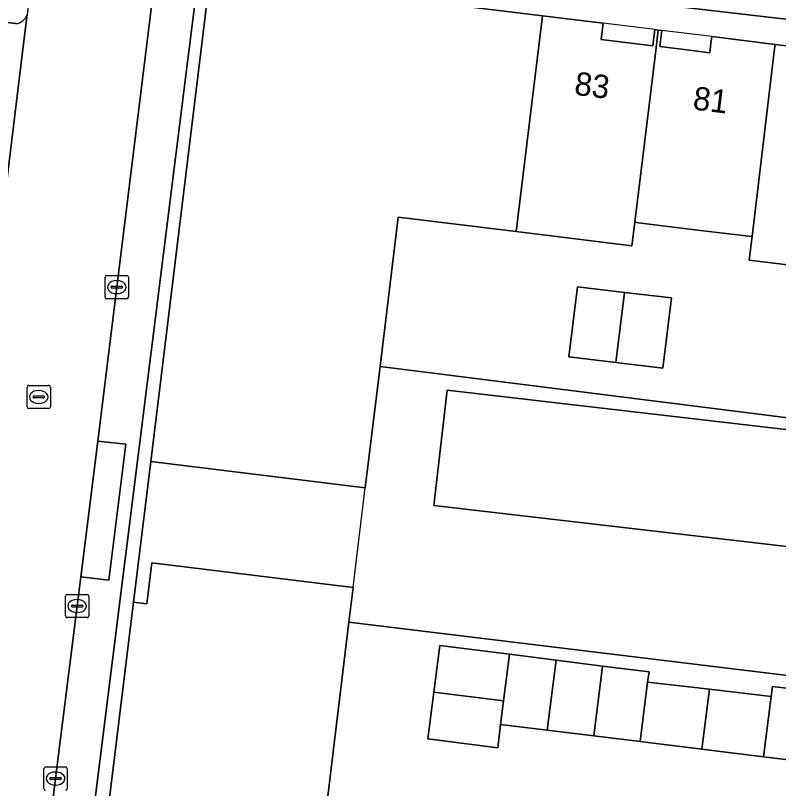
# Model space of a CAD drawing. Extents: x 161692 to 162379, y 380760 to 381678.
# Drawn here: x 162005.87 to 162038.63, y 381570.69 to 381603.88 of the extents above; entities that cross this region are included whole.
import ezdxf

# ---------------------------------------------------------------- set-up
doc = ezdxf.new("R2010")
doc.units = 0
for name, color, linetype in [('IMGEO_Erf', 7, 'Continuous'), ('IMGEO_Groenvoorziening', 7, 'Continuous'), ('IMGEO_Kolk', 7, 'Continuous'), ('IMGEO_Pand', 7, 'Continuous'), ('IMGEO_Pand_nummerreeks', 7, 'Continuous'), ('IMGEO_Pand_overbouw', 7, 'Continuous'), ('IMGEO_Parkeervlak_open', 7, 'Continuous'), ('IMGEO_Rijbaan_lokaal_open', 7, 'Continuous'), ('IMGEO_Rioolput', 7, 'Continuous'), ('IMGEO_Voetpad_open', 7, 'Continuous')]:
    doc.layers.add(name, color=color, linetype=linetype)

msp = doc.modelspace()

# ---------------------------------------------------------------- linework, layer by layer
at = {"layer": 'IMGEO_Erf'}
for points in [[(162114.509, 381599.867), (162077.801, 381602.999), (162077.615, 381601.149), (162050.093, 381604.479), (162041.528, 381605.503), (162041.289, 381603.455), (162031.544, 381604.588), (162028.637, 381604.933), (162013.863, 381606.684), (162007.865, 381558.845), (162007.701, 381557.371), (162034.818, 381554.029), (162070.931, 381549.559), (162135.338, 381541.692)], [(162008.519, 381558.95), (162010.935, 381578.684), (162011.675, 381584.731), (162014.229, 381605.603), (162028.506, 381603.861), (162031.107, 381603.544), (162031.022, 381602.85), (162033.232, 381602.578), (162033.317, 381603.273), (162033.469, 381603.255), (162033.621, 381603.237), (162033.534, 381602.542), (162034.929, 381602.368), (162035.681, 381602.274), (162035.734, 381602.694), (162035.768, 381602.969), (162038.484, 381602.635), (162041.2, 381602.301)], [(162042.443, 381592.762), (162037.374, 381593.378), (162037.495, 381594.39), (162037.233, 381594.415), (162035.277, 381594.652), (162033.429, 381594.876), (162032.62, 381594.974), (162032.459, 381595.003), (162032.336, 381593.995), (162027.373, 381594.602), (162022.302, 381595.223), (162021.523, 381588.807), (162057.108, 381584.326)], [(162123.394, 381563.682), (162072.606, 381569.571), (162072.821, 381571.426), (162020.189, 381577.825), (162019.267, 381570.243), (162018.48, 381563.777), (162022.431, 381563.297), (162023.256, 381570.077), (162029.459, 381569.305), (162029.1, 381566.483), (162034.552, 381565.84), (162039.994, 381565.198), (162040.028, 381565.633), (162042.453, 381565.364), (162045.748, 381565), (162045.855, 381565.965), (162051.729, 381565.24), (162057.602, 381564.514), (162057.414, 381563.032), (162062.954, 381562.356), (162068.494, 381561.679), (162074.141, 381560.989), (162079.789, 381560.3), (162085.357, 381559.62)], [(162040.005, 381571.804), (162037.989, 381572.051), (162035.338, 381572.375), (162032.688, 381572.699), (162030.699, 381572.943), (162028.695, 381573.188), (162026.692, 381573.433), (162026.578, 381572.438), (162023.571, 381572.822), (162023.829, 381574.824), (162024.086, 381576.825), (162027.077, 381576.449), (162029.08, 381576.197), (162031.082, 381575.945), (162033.085, 381575.693), (162033.015, 381575.26), (162035.667, 381574.949), (162038.319, 381574.637), (162038.382, 381575.074), (162040.391, 381574.826)]]:
    msp.add_lwpolyline(points, dxfattribs=at)
msp.add_lwpolyline([(162033.671, 381588.731), (162031.654, 381588.974), (162029.636, 381589.216), (162029.999, 381592.234), (162032.026, 381591.99), (162034.034, 381591.749)], close=True, dxfattribs=at)
at = {"layer": 'IMGEO_Groenvoorziening'}
msp.add_lwpolyline([(162004.572, 381603.685), (162005.869, 381603.529)], dxfattribs=at)
msp.add_arc((162005.841, 381604.086), 0.557, 272.8608, 342.9206, dxfattribs=at)
at = {"layer": 'IMGEO_Kolk'}
for p, q in [((162009.794, 381592.716), (162010.646, 381592.716)), ((162009.719, 381591.79), (162009.719, 381592.642)), ((162010.207, 381592.496), (162010.232, 381592.496)), ((162010.72, 381592.642), (162010.72, 381591.79)), ((162009.978, 381592.21), (162009.978, 381592.222)), ((162010.416, 381592.173), (162010.018, 381592.173)), ((162010.021, 381592.259), (162010.419, 381592.259)), ((162010.462, 381592.222), (162010.462, 381592.21)), ((162010.646, 381591.716), (162009.794, 381591.716)), ((162010.23, 381591.936), (162010.205, 381591.936)), ((162008.014, 381578.097), (162008.014, 381578.949)), ((162008.089, 381579.023), (162008.941, 381579.023)), ((162008.502, 381578.803), (162008.527, 381578.803)), ((162009.015, 381578.949), (162009.015, 381578.097)), ((162008.273, 381578.517), (162008.273, 381578.529)), ((162008.711, 381578.48), (162008.313, 381578.48)), ((162008.316, 381578.566), (162008.714, 381578.566)), ((162008.757, 381578.529), (162008.757, 381578.517)), ((162008.525, 381578.243), (162008.5, 381578.243)), ((162008.941, 381578.023), (162008.089, 381578.023)), ((162007.093, 381570.686), (162007.093, 381571.538)), ((162007.168, 381571.612), (162008.02, 381571.612)), ((162008.094, 381571.538), (162008.094, 381570.686)), ((162007.352, 381571.106), (162007.352, 381571.118)), ((162007.395, 381571.155), (162007.793, 381571.155)), ((162007.581, 381571.392), (162007.606, 381571.392)), ((162007.836, 381571.118), (162007.836, 381571.106)), ((162007.79, 381571.069), (162007.392, 381571.069)), ((162007.604, 381570.832), (162007.579, 381570.832))]:
    msp.add_line(p, q, dxfattribs=at)
for points in [[(162009.794, 381592.716), (162010.646, 381592.716)], [(162009.719, 381591.79), (162009.719, 381592.642)], [(162010.72, 381592.642), (162010.72, 381591.79)], [(162010.646, 381591.716), (162009.794, 381591.716)], [(162008.014, 381578.097), (162008.014, 381578.949)], [(162008.089, 381579.023), (162008.941, 381579.023)], [(162009.015, 381578.949), (162009.015, 381578.097)], [(162008.941, 381578.023), (162008.089, 381578.023)], [(162007.093, 381570.686), (162007.093, 381571.538)], [(162007.168, 381571.612), (162008.02, 381571.612)], [(162008.094, 381571.538), (162008.094, 381570.686)]]:
    msp.add_lwpolyline(points, dxfattribs=at)
for centre, radius, start, end in [((162009.796, 381592.64), 0.0765, 91.552, 178.448), ((162009.796, 381592.64), 0.0765, 91.552, 178.448), ((162010.644, 381592.64), 0.0765, 1.552, 88.448), ((162010.644, 381592.64), 0.0765, 1.552, 88.448), ((162010.018, 381592.219), 0.0403, 85.8775, 175.7526), ((162010.015, 381592.209), 0.0366, 178.938, 274.7102), ((162010.419, 381592.216), 0.043, 264.8664, 352.4533), ((162010.423, 381592.221), 0.0386, 1.7309, 96.639), ((162009.796, 381591.792), 0.0765, 181.552, 268.448), ((162009.796, 381591.792), 0.0765, 181.552, 268.448), ((162010.644, 381591.792), 0.0765, 271.552, 358.448), ((162010.644, 381591.792), 0.0765, 271.552, 358.448), ((162008.091, 381578.947), 0.0765, 91.552, 178.448), ((162008.091, 381578.947), 0.0765, 91.552, 178.448), ((162008.939, 381578.947), 0.0765, 1.552, 88.448), ((162008.939, 381578.947), 0.0765, 1.552, 88.448), ((162008.313, 381578.526), 0.0403, 85.8775, 175.7526), ((162008.31, 381578.516), 0.0366, 178.938, 274.7102), ((162008.714, 381578.523), 0.043, 264.8664, 352.4533), ((162008.718, 381578.528), 0.0386, 1.7309, 96.639), ((162008.091, 381578.099), 0.0765, 181.552, 268.448), ((162008.091, 381578.099), 0.0765, 181.552, 268.448), ((162008.939, 381578.099), 0.0765, 271.552, 358.448), ((162008.939, 381578.099), 0.0765, 271.552, 358.448), ((162007.17, 381571.536), 0.0765, 91.552, 178.448), ((162007.17, 381571.536), 0.0765, 91.552, 178.448), ((162008.018, 381571.536), 0.0765, 1.552, 88.448), ((162008.018, 381571.536), 0.0765, 1.552, 88.448), ((162007.392, 381571.115), 0.0403, 85.8775, 175.7526), ((162007.797, 381571.117), 0.0386, 1.7309, 96.639), ((162007.389, 381571.105), 0.0366, 178.938, 274.7102), ((162007.793, 381571.112), 0.043, 264.8664, 352.4533), ((162007.17, 381570.688), 0.0765, 181.552, 268.448), ((162007.17, 381570.688), 0.0765, 181.552, 268.448), ((162008.018, 381570.688), 0.0765, 271.552, 358.448), ((162008.018, 381570.688), 0.0765, 271.552, 358.448)]:
    msp.add_arc(centre, radius, start, end, dxfattribs=at)
for centre, major_axis, ratio, start_param, end_param in [((162010.206, 381592.216), (-0.387, 0.002), 0.722429, 4.712389, 7.853982), ((162010.231, 381592.216), (-0.39, 0.002), 0.717154, 1.570796, 4.712389), ((162008.501, 381578.523), (-0.387, 0.002), 0.722429, 4.712389, 7.853982), ((162008.526, 381578.523), (-0.39, 0.002), 0.717154, 1.570796, 4.712389), ((162007.58, 381571.112), (-0.387, 0.002), 0.722429, 4.712389, 7.853982), ((162007.605, 381571.112), (-0.39, 0.002), 0.717154, 1.570796, 4.712389)]:
    msp.add_ellipse(centre, major_axis=major_axis, ratio=ratio, start_param=start_param, end_param=end_param, dxfattribs=at)
at = {"layer": 'IMGEO_Pand'}
for points in [[(162022.302, 381595.223), (162027.373, 381594.602), (162028.506, 381603.861), (162014.229, 381605.603), (162011.675, 381584.731), (162020.892, 381583.603), (162021.523, 381588.807)], [(162033.469, 381603.255), (162033.317, 381603.273), (162033.232, 381602.578), (162031.022, 381602.85), (162031.107, 381603.544), (162028.506, 381603.861), (162027.373, 381594.602), (162032.336, 381593.995), (162032.459, 381595.003), (162033.332, 381602.135)], [(162038.484, 381602.635), (162035.768, 381602.969), (162035.734, 381602.694), (162035.681, 381602.274), (162034.929, 381602.368), (162033.534, 381602.542), (162033.621, 381603.237), (162033.469, 381603.255), (162033.332, 381602.135), (162032.459, 381595.003), (162032.62, 381594.974), (162033.429, 381594.876), (162035.277, 381594.652), (162037.233, 381594.415), (162037.495, 381594.39), (162038.449, 381602.339)], [(162043.552, 381602.012), (162043.393, 381602.031), (162043.308, 381601.336), (162041.114, 381601.606), (162041.2, 381602.301), (162038.484, 381602.635), (162038.449, 381602.339), (162037.495, 381594.39), (162037.374, 381593.378), (162042.443, 381592.762), (162042.564, 381593.774), (162043.422, 381600.924)], [(162032.026, 381591.99), (162029.999, 381592.234), (162029.636, 381589.216), (162031.654, 381588.974)], [(162032.026, 381591.99), (162031.654, 381588.974), (162033.671, 381588.731), (162034.034, 381591.749)], [(162029.1, 381566.483), (162029.459, 381569.305), (162023.256, 381570.077), (162022.431, 381563.297), (162018.48, 381563.777), (162019.267, 381570.243), (162020.189, 381577.825), (162020.371, 381579.323), (162011.727, 381580.381), (162011.51, 381578.614), (162010.935, 381578.684), (162008.519, 381558.95), (162022.42, 381557.267), (162022.506, 381557.962), (162023.799, 381557.802), (162023.714, 381557.108), (162027.898, 381556.601)], [(162027.077, 381576.449), (162024.086, 381576.825), (162023.829, 381574.824), (162026.822, 381574.447)], [(162029.08, 381576.197), (162027.077, 381576.449), (162026.822, 381574.447), (162026.692, 381573.433), (162028.695, 381573.188)], [(162031.082, 381575.945), (162029.08, 381576.197), (162028.695, 381573.188), (162030.699, 381572.943)], [(162033.015, 381575.26), (162033.085, 381575.693), (162031.082, 381575.945), (162030.699, 381572.943), (162032.688, 381572.699)], [(162035.667, 381574.949), (162033.015, 381575.26), (162032.688, 381572.699), (162035.338, 381572.375)], [(162026.692, 381573.433), (162026.822, 381574.447), (162023.829, 381574.824), (162023.571, 381572.822), (162026.578, 381572.438)], [(162038.319, 381574.637), (162035.667, 381574.949), (162035.338, 381572.375), (162037.989, 381572.051)], [(162040.391, 381574.826), (162038.382, 381575.074), (162038.319, 381574.637), (162037.989, 381572.051), (162040.005, 381571.804)]]:
    msp.add_lwpolyline(points, close=True, dxfattribs=at)
at = {"layer": 'IMGEO_Pand_overbouw'}
for points in [[(162033.317, 381603.273), (162031.107, 381603.544), (162031.022, 381602.85), (162033.232, 381602.578)], [(162035.768, 381602.969), (162033.621, 381603.237), (162033.534, 381602.542), (162034.929, 381602.368), (162035.681, 381602.274), (162035.734, 381602.694)], [(162020.892, 381583.603), (162011.675, 381584.731), (162010.935, 381578.684), (162011.51, 381578.614), (162011.727, 381580.381), (162020.371, 381579.323)]]:
    msp.add_lwpolyline(points, close=True, dxfattribs=at)
at = {"layer": 'IMGEO_Parkeervlak_open'}
for points in [[(162005.869, 381603.529), (162004.572, 381603.685)], [(162006.288, 381603.255), (162006.374, 381603.922)], [(162003.473, 381580.489), (162005.006, 381592.889), (162006.288, 381603.255)]]:
    msp.add_lwpolyline(points, dxfattribs=at)
msp.add_lwpolyline([(162057.067, 381583.998), (162024.4, 381587.786), (162023.827, 381582.833), (162056.495, 381579.046)], close=True, dxfattribs=at)
msp.add_arc((162005.841, 381604.086), 0.557, 272.8608, 342.9206, dxfattribs=at)
at = {"layer": 'IMGEO_Rijbaan_lokaal_open'}
for points in [[(162008.68, 381579.775), (162009.402, 381585.607), (162010.22, 381592.216), (162011.872, 381605.568), (162011.98, 381606.404), (162006.756, 381607.103), (162006.664, 381606.214), (162006.374, 381603.922), (162006.288, 381603.255), (162005.006, 381592.889), (162003.473, 381580.489), (162003.463, 381580.412), (162003.309, 381579.163), (162002.373, 381571.648), (162000.982, 381560.479), (162000.911, 381559.997), (162006.047, 381559.261), (162006.439, 381561.732), (162007.594, 381571.112), (162008.515, 381578.523)], [(162074.069, 381582.19), (162060.889, 381583.85), (162056.495, 381579.046), (162023.827, 381582.833), (162024.4, 381587.786), (162057.067, 381583.998), (162057.108, 381584.326), (162021.523, 381588.807), (162020.892, 381583.603), (162011.675, 381584.731), (162010.935, 381578.684), (162011.51, 381578.614), (162011.727, 381580.381), (162020.371, 381579.323), (162020.189, 381577.825), (162072.821, 381571.426)]]:
    msp.add_lwpolyline(points, close=True, dxfattribs=at)
at = {"layer": 'IMGEO_Rioolput'}
for p, q in [((162006.367, 381587.072), (162006.367, 381587.924)), ((162006.442, 381587.998), (162007.294, 381587.998)), ((162006.855, 381587.778), (162006.88, 381587.778)), ((162007.368, 381587.924), (162007.368, 381587.072)), ((162006.626, 381587.492), (162006.626, 381587.504)), ((162007.064, 381587.455), (162006.666, 381587.455)), ((162006.669, 381587.541), (162007.067, 381587.541)), ((162007.11, 381587.504), (162007.11, 381587.492)), ((162006.878, 381587.218), (162006.853, 381587.218)), ((162007.294, 381586.998), (162006.442, 381586.998))]:
    msp.add_line(p, q, dxfattribs=at)
for points in [[(162006.367, 381587.072), (162006.367, 381587.924)], [(162006.442, 381587.998), (162007.294, 381587.998)], [(162007.368, 381587.924), (162007.368, 381587.072)], [(162007.294, 381586.998), (162006.442, 381586.998)]]:
    msp.add_lwpolyline(points, dxfattribs=at)
for centre, radius, start, end in [((162006.444, 381587.922), 0.0765, 91.552, 178.448), ((162006.444, 381587.922), 0.0765, 91.552, 178.448), ((162007.292, 381587.922), 0.0765, 1.552, 88.448), ((162007.292, 381587.922), 0.0765, 1.552, 88.448), ((162006.666, 381587.501), 0.0403, 85.8775, 175.7526), ((162006.663, 381587.491), 0.0366, 178.938, 274.7102), ((162007.067, 381587.498), 0.043, 264.8664, 352.4533), ((162007.071, 381587.503), 0.0386, 1.7309, 96.639), ((162006.444, 381587.074), 0.0765, 181.552, 268.448), ((162006.444, 381587.074), 0.0765, 181.552, 268.448), ((162007.292, 381587.074), 0.0765, 271.552, 358.448), ((162007.292, 381587.074), 0.0765, 271.552, 358.448)]:
    msp.add_arc(centre, radius, start, end, dxfattribs=at)
for centre, major_axis, ratio, start_param, end_param in [((162006.854, 381587.498), (-0.387, 0.002), 0.722429, 4.712389, 7.853982), ((162006.879, 381587.498), (-0.39, 0.002), 0.717154, 1.570796, 4.712389)]:
    msp.add_ellipse(centre, major_axis=major_axis, ratio=ratio, start_param=start_param, end_param=end_param, dxfattribs=at)
at = {"layer": 'IMGEO_Voetpad_open'}
msp.add_lwpolyline([(162017.045, 381609.444), (162031.891, 381607.623), (162033.865, 381607.381), (162040.319, 381606.597), (162040.193, 381605.505), (162033.741, 381606.273), (162033.738, 381606.399), (162031.775, 381606.612), (162031.544, 381604.588), (162041.289, 381603.455), (162041.528, 381605.503), (162050.093, 381604.479), (162077.615, 381601.149), (162077.801, 381602.999), (162114.509, 381599.867)], dxfattribs=at)
for points in [[(162013.863, 381606.684), (162011.98, 381606.404), (162011.872, 381605.568), (162010.22, 381592.216), (162009.402, 381585.607), (162010.603, 381585.478), (162009.877, 381579.638), (162008.68, 381579.775), (162008.515, 381578.523), (162007.594, 381571.112), (162006.439, 381561.732), (162006.047, 381559.261), (162007.701, 381557.371), (162007.865, 381558.845)], [(162010.603, 381585.478), (162009.402, 381585.607), (162008.68, 381579.775), (162009.877, 381579.638)]]:
    msp.add_lwpolyline(points, close=True, dxfattribs=at)

# ---------------------------------------------------------------- texts
at = {"layer": 'IMGEO_Pand_nummerreeks'}
for s, rotation, p in [('83', 352.9755, (162029.834, 381600.478)), ('81', 352.8781, (162034.921, 381599.849))]:
    msp.add_text(s, height=1, rotation=rotation, dxfattribs=at).set_placement(p)

doc.saveas('drawing.dxf')
